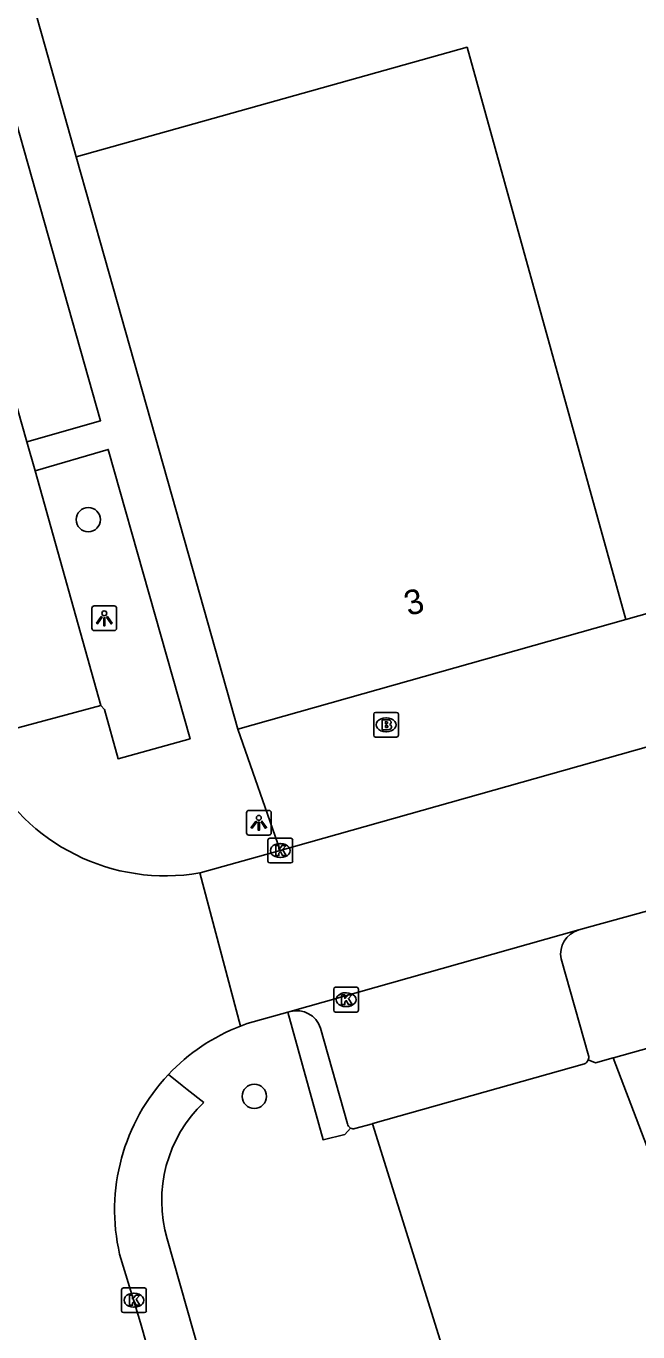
# Model space of a CAD drawing. Extents: x 159689 to 160786, y 387323 to 388339.
# Drawn here: x 159839.2 to 159863.9, y 387937.5 to 387990.2 of the extents above; entities that cross this region are included whole.
import ezdxf

# ---------------------------------------------------------------- set-up
doc = ezdxf.new("R2010")
doc.units = 0
for name, color, linetype in [('IMGEO_Boom', 7, 'Continuous'), ('IMGEO_Brandkraan', 7, 'Continuous'), ('IMGEO_Groenvoorziening', 7, 'Continuous'), ('IMGEO_Kolk', 7, 'Continuous'), ('IMGEO_Lichtpunt', 7, 'Continuous'), ('IMGEO_Pand', 7, 'Continuous'), ('IMGEO_Pand_nummerreeks', 7, 'Continuous'), ('IMGEO_Parkeervlak_open', 7, 'Continuous'), ('IMGEO_Rijbaan_lokaal_gesloten', 7, 'Continuous'), ('IMGEO_Voetpad_open', 7, 'Continuous')]:
    doc.layers.add(name, color=color, linetype=linetype)

msp = doc.modelspace()

# ---------------------------------------------------------------- linework, layer by layer
at = {"layer": 'IMGEO_Boom'}
for centre in [(159841.664, 387970.294), (159848.371, 387947.002)]:
    msp.add_circle(centre, 0.489, dxfattribs=at)
at = {"layer": 'IMGEO_Brandkraan'}
for p, q in [((159853.193, 387961.584), (159853.193, 387962.436)), ((159853.268, 387962.51), (159854.12, 387962.51)), ((159853.681, 387962.29), (159853.706, 387962.29)), ((159854.194, 387962.436), (159854.194, 387961.584)), ((159854.12, 387961.51), (159853.268, 387961.51)), ((159853.704, 387961.73), (159853.679, 387961.73))]:
    msp.add_line(p, q, dxfattribs=at)
for points in [[(159853.193, 387961.584), (159853.193, 387962.436)], [(159853.268, 387962.51), (159854.12, 387962.51)], [(159854.194, 387962.436), (159854.194, 387961.584)], [(159853.541, 387962.21), (159853.541, 387961.81), (159853.754, 387961.81)], [(159853.772, 387962.21), (159853.541, 387962.21)], [(159853.72, 387962.129), (159853.666, 387962.129), (159853.666, 387962.053)], [(159853.666, 387962.053), (159853.719, 387962.053)], [(159853.728, 387961.977), (159853.666, 387961.977), (159853.666, 387961.896)], [(159853.666, 387961.896), (159853.728, 387961.896)], [(159854.12, 387961.51), (159853.268, 387961.51)]]:
    msp.add_lwpolyline(points, dxfattribs=at)
for centre, radius, start, end in [((159853.27, 387962.434), 0.0765, 91.552, 178.448), ((159853.27, 387962.434), 0.0765, 91.552, 178.448), ((159854.118, 387962.434), 0.0765, 1.552, 88.448), ((159854.118, 387962.434), 0.0765, 1.552, 88.448), ((159853.721, 387962.091), 0.0379, 267.8285, 90.9355), ((159853.729, 387961.936), 0.0404, 269.8759, 90.5077), ((159853.76, 387962.061), 0.251, 268.6676, 293.5347), ((159853.776, 387962.065), 0.145, 59.4692, 91.5367), ((159853.801, 387962.112), 0.0922, 285.5137, 58.1501), ((159853.806, 387961.92), 0.105, 301.3115, 78.989), ((159853.27, 387961.586), 0.0765, 181.552, 268.448), ((159853.27, 387961.586), 0.0765, 181.552, 268.448), ((159854.118, 387961.586), 0.0765, 271.552, 358.448), ((159854.118, 387961.586), 0.0765, 271.552, 358.448)]:
    msp.add_arc(centre, radius, start, end, dxfattribs=at)
for centre, major_axis, ratio, start_param, end_param in [((159853.68, 387962.01), (-0.387, 0.002), 0.722429, 4.712389, 7.853982), ((159853.705, 387962.01), (-0.39, 0.002), 0.717154, 1.570796, 4.712389)]:
    msp.add_ellipse(centre, major_axis=major_axis, ratio=ratio, start_param=start_param, end_param=end_param, dxfattribs=at)
at = {"layer": 'IMGEO_Groenvoorziening'}
msp.add_lwpolyline([(159853.146, 387945.899), (159869.919, 387892.256), (159882.464, 387897.134)], dxfattribs=at)
at = {"layer": 'IMGEO_Kolk'}
for p, q in [((159848.919, 387956.502), (159848.919, 387957.354)), ((159848.994, 387957.428), (159849.846, 387957.428)), ((159849.407, 387957.208), (159849.432, 387957.208)), ((159849.92, 387957.354), (159849.92, 387956.502)), ((159849.43, 387956.648), (159849.405, 387956.648)), ((159849.846, 387956.428), (159848.994, 387956.428)), ((159851.578, 387950.481), (159851.578, 387951.333)), ((159851.653, 387951.407), (159852.505, 387951.407)), ((159852.579, 387951.333), (159852.579, 387950.481)), ((159852.066, 387951.187), (159852.091, 387951.187)), ((159852.505, 387950.407), (159851.653, 387950.407)), ((159852.089, 387950.627), (159852.064, 387950.627)), ((159843.009, 387938.342), (159843.009, 387939.194)), ((159843.084, 387939.268), (159843.936, 387939.268)), ((159844.01, 387939.194), (159844.01, 387938.342)), ((159843.497, 387939.048), (159843.522, 387939.048)), ((159843.936, 387938.268), (159843.084, 387938.268)), ((159843.52, 387938.488), (159843.495, 387938.488))]:
    msp.add_line(p, q, dxfattribs=at)
for points in [[(159848.919, 387956.502), (159848.919, 387957.354)], [(159848.994, 387957.428), (159849.846, 387957.428)], [(159849.24, 387957.128), (159849.363, 387957.128), (159849.363, 387956.977), (159849.493, 387957.128), (159849.657, 387957.128), (159849.511, 387956.977), (159849.664, 387956.728), (159849.512, 387956.728), (159849.427, 387956.892), (159849.363, 387956.825), (159849.363, 387956.728), (159849.24, 387956.728), (159849.24, 387957.128)], [(159849.92, 387957.354), (159849.92, 387956.502)], [(159849.846, 387956.428), (159848.994, 387956.428)], [(159851.578, 387950.481), (159851.578, 387951.333)], [(159851.653, 387951.407), (159852.505, 387951.407)], [(159852.579, 387951.333), (159852.579, 387950.481)], [(159851.899, 387951.107), (159852.022, 387951.107), (159852.022, 387950.956), (159852.152, 387951.107), (159852.316, 387951.107), (159852.17, 387950.956), (159852.323, 387950.707), (159852.171, 387950.707), (159852.086, 387950.871), (159852.022, 387950.804), (159852.022, 387950.707), (159851.899, 387950.707), (159851.899, 387951.107)], [(159852.505, 387950.407), (159851.653, 387950.407)], [(159843.009, 387938.342), (159843.009, 387939.194)], [(159843.084, 387939.268), (159843.936, 387939.268)], [(159844.01, 387939.194), (159844.01, 387938.342)], [(159843.33, 387938.968), (159843.453, 387938.968), (159843.453, 387938.817), (159843.583, 387938.968), (159843.747, 387938.968), (159843.601, 387938.817), (159843.754, 387938.568), (159843.602, 387938.568), (159843.517, 387938.732), (159843.453, 387938.665), (159843.453, 387938.568), (159843.33, 387938.568), (159843.33, 387938.968)], [(159843.936, 387938.268), (159843.084, 387938.268)]]:
    msp.add_lwpolyline(points, dxfattribs=at)
for centre, start, end in [((159848.996, 387957.352), 91.552, 178.448), ((159848.996, 387957.352), 91.552, 178.448), ((159849.844, 387957.352), 1.552, 88.448), ((159849.844, 387957.352), 1.552, 88.448), ((159848.996, 387956.504), 181.552, 268.448), ((159848.996, 387956.504), 181.552, 268.448), ((159849.844, 387956.504), 271.552, 358.448), ((159849.844, 387956.504), 271.552, 358.448), ((159851.655, 387951.331), 91.552, 178.448), ((159851.655, 387951.331), 91.552, 178.448), ((159852.503, 387951.331), 1.552, 88.448), ((159852.503, 387951.331), 1.552, 88.448), ((159851.655, 387950.483), 181.552, 268.448), ((159851.655, 387950.483), 181.552, 268.448), ((159852.503, 387950.483), 271.552, 358.448), ((159852.503, 387950.483), 271.552, 358.448), ((159843.086, 387939.192), 91.552, 178.448), ((159843.086, 387939.192), 91.552, 178.448), ((159843.934, 387939.192), 1.552, 88.448), ((159843.934, 387939.192), 1.552, 88.448), ((159843.086, 387938.344), 181.552, 268.448), ((159843.086, 387938.344), 181.552, 268.448), ((159843.934, 387938.344), 271.552, 358.448), ((159843.934, 387938.344), 271.552, 358.448)]:
    msp.add_arc(centre, 0.0765, start, end, dxfattribs=at)
for centre, major_axis, ratio, start_param, end_param in [((159849.406, 387956.928), (-0.387, 0.002), 0.722429, 4.712389, 7.853982), ((159849.431, 387956.928), (-0.39, 0.002), 0.717154, 1.570796, 4.712389), ((159852.065, 387950.907), (-0.387, 0.002), 0.722429, 4.712389, 7.853982), ((159852.09, 387950.907), (-0.39, 0.002), 0.717154, 1.570796, 4.712389), ((159843.496, 387938.768), (-0.387, 0.002), 0.722429, 4.712389, 7.853982), ((159843.521, 387938.768), (-0.39, 0.002), 0.717154, 1.570796, 4.712389)]:
    msp.add_ellipse(centre, major_axis=major_axis, ratio=ratio, start_param=start_param, end_param=end_param, dxfattribs=at)
at = {"layer": 'IMGEO_Lichtpunt'}
for p, q in [((159841.813, 387966.713), (159841.813, 387965.906)), ((159841.813, 387966.713), (159841.813, 387965.906)), ((159842.715, 387966.808), (159841.907, 387966.808)), ((159842.715, 387966.808), (159841.907, 387966.808)), ((159842.809, 387965.906), (159842.809, 387966.713)), ((159842.809, 387965.906), (159842.809, 387966.713)), ((159841.907, 387965.812), (159842.715, 387965.812)), ((159841.907, 387965.812), (159842.715, 387965.812)), ((159848.056, 387958.454), (159848.056, 387957.647)), ((159848.056, 387958.454), (159848.056, 387957.647)), ((159848.958, 387958.549), (159848.15, 387958.549)), ((159848.958, 387958.549), (159848.15, 387958.549)), ((159849.052, 387957.647), (159849.052, 387958.454)), ((159849.052, 387957.647), (159849.052, 387958.454)), ((159848.15, 387957.553), (159848.958, 387957.553)), ((159848.15, 387957.553), (159848.958, 387957.553))]:
    msp.add_line(p, q, dxfattribs=at)
for points in [[(159842.187, 387966.377), (159842.226, 387966.349), (159842.038, 387966.087), (159842, 387966.114), (159842.187, 387966.377)], [(159842.289, 387966.329), (159842.336, 387966.329), (159842.336, 387966.007), (159842.289, 387966.007), (159842.289, 387966.329)], [(159842.399, 387966.349), (159842.437, 387966.376), (159842.624, 387966.114), (159842.585, 387966.086), (159842.399, 387966.349)], [(159848.43, 387958.118), (159848.469, 387958.09), (159848.281, 387957.828), (159848.243, 387957.855), (159848.43, 387958.118)], [(159848.532, 387958.07), (159848.579, 387958.07), (159848.579, 387957.748), (159848.532, 387957.748), (159848.532, 387958.07)], [(159848.642, 387958.09), (159848.68, 387958.117), (159848.867, 387957.855), (159848.828, 387957.827), (159848.642, 387958.09)]]:
    msp.add_lwpolyline(points, dxfattribs=at)
for centre in [(159842.312, 387966.511), (159848.555, 387958.252)]:
    msp.add_circle(centre, 0.0994, dxfattribs=at)
for centre, start, end in [((159841.907, 387966.713), 90, 180), ((159841.907, 387966.713), 90, 180), ((159842.715, 387966.713), 0, 90), ((159842.715, 387966.713), 0, 90), ((159841.907, 387965.906), 180, 270), ((159841.907, 387965.906), 180, 270), ((159842.715, 387965.906), 270, 0), ((159842.715, 387965.906), 270, 360), ((159848.15, 387958.454), 90, 180), ((159848.15, 387958.454), 90, 180), ((159848.958, 387958.454), 0, 90), ((159848.958, 387958.454), 0, 90), ((159848.15, 387957.647), 180, 270), ((159848.15, 387957.647), 180, 270), ((159848.958, 387957.647), 270, 0), ((159848.958, 387957.647), 270, 360)]:
    msp.add_arc(centre, 0.0946, start, end, dxfattribs=at)
at = {"layer": 'IMGEO_Pand'}
for points in [[(159841.177, 387984.948), (159839.921, 387989.398), (159837.992, 387996.231)], [(159863.381, 387966.257), (159856.965, 387989.373), (159841.177, 387984.948)], [(159841.177, 387984.948), (159842.331, 387980.857), (159845.868, 387968.327), (159847.702, 387961.83)], [(159879.363, 387970.77), (159863.381, 387966.257)], [(159863.381, 387966.257), (159847.702, 387961.83)]]:
    msp.add_lwpolyline(points, dxfattribs=at)
at = {"layer": 'IMGEO_Parkeervlak_open'}
for points in [[(159839.182, 387973.441), (159835.34, 387987.013)], [(159839.515, 387972.265), (159842.167, 387962.792)], [(159861.706, 387948.32), (159853.16, 387945.903), (159853.146, 387945.899)], [(159844.901, 387947.883), (159845.458, 387947.443), (159845.663, 387947.282), (159846.329, 387946.76)], [(159853.146, 387945.899), (159852.437, 387945.698)], [(159844.853, 387941.242), (159852.737, 387913.432), (159854.969, 387905.306), (159858.066, 387894.306)]]:
    msp.add_lwpolyline(points, dxfattribs=at)
for centre, radius, start, end in [((159861.592, 387948.582), 0.286, 293.5283, 337.6063), ((159850.127, 387942.788), 5.496, 133.7168, 196.3325), ((159852.386, 387945.958), 0.265, 242.0438, 281.0548)]:
    msp.add_arc(centre, radius, start, end, dxfattribs=at)
at = {"layer": 'IMGEO_Rijbaan_lokaal_gesloten'}
for points in [[(159849.42, 387956.928), (159867.201, 387961.954), (159885.981, 387967.286), (159904.721, 387972.567), (159921.263, 387977.213), (159939.339, 387982.319), (159960.046, 387988.14), (159976.848, 387992.866), (159996.101, 387998.287), (160012.92, 388003.049), (160030.725, 388008.065), (160048.532, 388013.083), (160082.159, 388022.551)], [(159846.177, 387956.028), (159846.182, 387956.029), (159849.42, 387956.928)], [(159847.813, 387949.843), (159846.177, 387956.028)], [(159861.472, 387953.724), (159864.262, 387954.497), (159864.344, 387954.52)], [(159849.823, 387950.423), (159861.472, 387953.724)], [(159848.084, 387949.943), (159849.725, 387950.399)], [(159849.725, 387950.399), (159849.823, 387950.423)], [(159851.063, 387912.019), (159849.77, 387916.603), (159845.974, 387930.104), (159843.795, 387937.765), (159843.73, 387937.996), (159842.932, 387940.627)]]:
    msp.add_lwpolyline(points, dxfattribs=at)
for centre, radius, start, end in [((159844.78, 387964.043), 8.136, 207.0183, 279.8887), ((159850.692, 387942.423), 7.959, 111.2042, 136.683), ((159851.198, 387941.088), 9.386, 109.3726, 111.1359), ((159850.703, 387942.413), 7.974, 136.6892, 192.9462)]:
    msp.add_arc(centre, radius, start, end, dxfattribs=at)
at = {"layer": 'IMGEO_Voetpad_open'}
for points in [[(159834.943, 387988.417), (159837.916, 387989.261), (159842.159, 387974.291), (159839.182, 387973.441)], [(159839.182, 387973.441), (159839.515, 387972.265)], [(159842.167, 387962.792), (159842.321, 387962.624), (159842.869, 387960.636), (159845.78, 387961.446), (159842.473, 387973.13), (159839.515, 387972.265)], [(159842.167, 387962.792), (159838.122, 387961.701)], [(159847.702, 387961.83), (159849.42, 387956.928)], [(159860.759, 387952.551), (159861.87, 387948.656)], [(159852.262, 387945.724), (159852.029, 387945.464), (159851.146, 387945.247), (159849.725, 387950.399)], [(159852.13, 387945.888), (159851.04, 387949.762)], [(159865.426, 387949.267), (159862.873, 387948.56), (159862.86, 387948.556)], [(159862.86, 387948.556), (159862.157, 387948.362), (159861.856, 387948.473)], [(159882.464, 387897.134), (159862.86, 387948.556)]]:
    msp.add_lwpolyline(points, dxfattribs=at)
for centre, radius, start, end in [((159861.763, 387952.744), 1.022, 106.5154, 190.8985), ((159850.091, 387949.465), 0.995, 17.3626, 105.6212), ((159861.592, 387948.585), 0.287, 336.9724, 14.2781), ((159852.383, 387945.957), 0.263, 195.1973, 242.4623)]:
    msp.add_arc(centre, radius, start, end, dxfattribs=at)

# ---------------------------------------------------------------- texts
at = {"layer": 'IMGEO_Pand_nummerreeks'}
msp.add_text('3', height=1, rotation=15.7705, dxfattribs=at).set_placement((159854.591, 387966.394))

doc.saveas('drawing.dxf')
